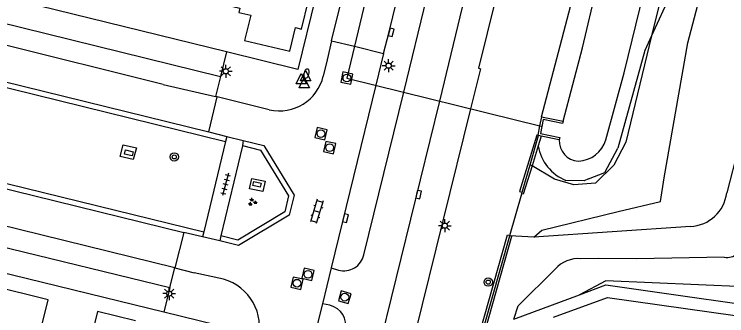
# Model space of a CAD drawing. Extents: x 125000 to 129004, y 397500 to 399008.
# Drawn here: x 126894 to 126963.1, y 398452.9 to 398482 of the extents above; entities that cross this region are included whole.
import ezdxf

# ---------------------------------------------------------------- set-up
doc = ezdxf.new("R2010")
doc.units = 0
for name, color, linetype in [('gg-afsc-faunaraster', 7, 'Continuous'), ('gg-afsc-lijn faunaraster', 7, 'Continuous'), ('gg-bbg-hoofdgebouw', 7, 'Continuous'), ('gg-bbg-luifel en loopbrug', 7, 'Continuous'), ('gg-knt-BGT kruinlijn', 7, 'Continuous'), ('gg-knt-bovenkant onderkant talud', 7, 'Continuous'), ('gg-knt-verharding', 7, 'Continuous'), ('gg-knt-verharding nz', 7, 'Continuous'), ('gg-kntw-bovenkant insteek waterloop', 7, 'Continuous'), ('gg-kntw-greppel-droge sloot', 7, 'Continuous'), ('gg-kntw-waterlijn', 7, 'Continuous'), ('gg-kwrk-duiker nz buis', 7, 'Continuous'), ('gg-kwrk-kunstwerk niveau 01', 7, 'Continuous'), ('gg-kwrk-uitstroombak niveau min 01', 7, 'Continuous'), ('gt-grn-groengrens', 7, 'Continuous'), ('gt-grn-weggrens', 7, 'Continuous'), ('gt-symb-boom', 7, 'Continuous'), ('gt-symb-brandkraan', 7, 'Continuous'), ('gt-symb-groenvak', 7, 'Continuous'), ('gt-symb-klinker verharding', 7, 'Continuous'), ('gt-symb-kolk', 7, 'Continuous'), ('gt-symb-kolk center center', 7, 'Continuous'), ('gt-symb-lichtmast', 7, 'Continuous'), ('gt-symb-rioolschacht', 7, 'Continuous'), ('gt-symb-tegel verharding', 7, 'Continuous'), ('gt-symb-waterafsluiter', 7, 'Continuous')]:
    doc.layers.add(name, color=color, linetype=linetype)

# ---------------------------------------------------------------- blocks, each defined once
blk = doc.blocks.new('gt0-KOLK')
at = {"layer": 'gt-symb-kolk'}
blk.add_lwpolyline([(0, 0), (0.375, 0), (0.375, 0.4), (-0.375, 0.4), (-0.375, 0), (0, 0)], dxfattribs=at)
blk = doc.blocks.new('gt0-LMAST')
at = {"layer": 'gt-symb-lichtmast'}
for p, q in [((-0.182, 0.173), (-0.447, 0.438)), ((-0.005, 0.246), (-0.005, 0.621)), ((0.172, 0.173), (0.437, 0.438)), ((-0.255, -0.004), (-0.63, -0.004)), ((-0.182, -0.181), (-0.447, -0.446)), ((-0.005, -0.254), (-0.005, -0.629)), ((0.437, -0.446), (0.172, -0.181)), ((0.245, -0.004), (0.62, -0.004))]:
    blk.add_line(p, q, dxfattribs=at)
blk.add_circle((-0.005, -0.004), 0.25, dxfattribs=at)
blk = doc.blocks.new('gt0-BOOM')
at = {"layer": 'gt-symb-boom'}
for radius in [0.4, 0.2]:
    blk.add_circle((0, 0), radius, dxfattribs=at)
blk = doc.blocks.new('gt0-GRVAK')
at = {"layer": 'gt-symb-groenvak'}
for p, q in [((-0.11, 0.189), (-0.228, 0.24)), ((-0.182, 0.153), (0.088, 0.153)), ((-0.091, 0.211), (-0.156, 0.322)), ((-0.047, 0.214), (-0.047, 0.393)), ((-0.004, 0.211), (0.061, 0.322)), ((0.015, 0.189), (0.133, 0.24)), ((0.262, -0.052), (0.197, 0.059)), ((0.305, -0.049), (0.305, 0.13)), ((0.349, -0.052), (0.414, 0.059)), ((-0.245, -0.228), (-0.363, -0.177)), ((-0.318, -0.264), (-0.047, -0.264)), ((-0.226, -0.206), (-0.291, -0.095)), ((-0.183, -0.203), (-0.183, -0.024)), ((-0.139, -0.206), (-0.074, -0.095)), ((-0.12, -0.228), (-0.002, -0.177)), ((0.243, -0.074), (0.125, -0.023)), ((0.17, -0.11), (0.441, -0.11)), ((0.368, -0.074), (0.486, -0.023))]:
    blk.add_line(p, q, dxfattribs=at)
blk = doc.blocks.new('gt0-KOLKCC')
at = {"layer": 'gt-symb-kolk center center'}
blk.add_lwpolyline([(-0.375, 0.2), (0.375, 0.2), (0.375, -0.2), (-0.375, -0.2)], close=True, dxfattribs=at)
blk = doc.blocks.new('gt0-WAFSL')
at = {"layer": 'gt-symb-waterafsluiter'}
for p, q in [((-0.5, -0.333), (0, 0.667)), ((0, 0.667), (0.5, -0.333)), ((0.5, -0.333), (-0.5, -0.333))]:
    blk.add_line(p, q, dxfattribs=at)
blk = doc.blocks.new('gt0-BR')
at = {"layer": 'gt-symb-brandkraan'}
for centre, radius, start, end in [((-0.244, 0), 0.206, 107.56694, 252.43307), ((0.599, -2.664), 3, 106.89205, 107.56694), ((0, -0.691), 0.938, 73.10799, 106.89205), ((-0.599, -2.664), 3, 72.43309, 73.10799), ((0.244, 0), 0.206, 287.56695, 72.43309), ((0.599, 2.664), 3, 252.43307, 253.10797), ((0, 0.691), 0.938, 253.10797, 286.89206), ((-0.599, 2.664), 3, 286.89206, 287.56695)]:
    blk.add_arc(centre, radius, start, end, dxfattribs=at)
blk = doc.blocks.new('gt0-KL1')
at = {"layer": 'gt-symb-klinker verharding'}
for p, q in [((-1.15, 0.3), (1.15, 0.3)), ((-1, -0.3), (-1, 0.3)), ((-0.5, 0.3), (-0.5, 0.45)), ((0, -0.3), (0, 0.3)), ((0.5, 0.3), (0.5, 0.45)), ((1, -0.3), (1, 0.3)), ((-1.15, -0.3), (1.15, -0.3)), ((-0.5, -0.45), (-0.5, -0.3)), ((0.5, -0.45), (0.5, -0.3))]:
    blk.add_line(p, q, dxfattribs=at)
blk = doc.blocks.new('gt0-RS')
at = {"layer": 'gt-symb-rioolschacht'}
blk.add_lwpolyline([(-0.5, -0.5), (0.5, -0.5), (0.5, 0.5), (-0.5, 0.5)], close=True, dxfattribs=at)
blk.add_circle((0, 0), 0.375, dxfattribs=at)
blk = doc.blocks.new('gt0-TEG1')
at = {"layer": 'gt-symb-tegel verharding'}
for p, q in [((-1.125, 0), (1.125, 0)), ((-0.9, -0.25), (-0.9, 0.25)), ((-0.45, -0.25), (-0.45, 0.25)), ((0, -0.25), (0, 0.25)), ((0.45, -0.25), (0.45, 0.25)), ((0.9, -0.25), (0.9, 0.25))]:
    blk.add_line(p, q, dxfattribs=at)

msp = doc.modelspace()

# ---------------------------------------------------------------- linework, layer by layer
at = {"layer": 'gg-afsc-faunaraster'}
for p, q in [((126944.044, 398467.46), (126944.857, 398470.297)), ((126943.281, 398464.8), (126944.044, 398467.46)), ((126944.225, 398467.354), (126944.044, 398467.46)), ((126942.079, 398460.607), (126943.237, 398464.646)), ((126943.237, 398464.646), (126943.281, 398464.8)), ((126939.439, 398451.397), (126942.076, 398460.594)), ((126942.076, 398460.594), (126942.079, 398460.607))]:
    msp.add_line(p, q, dxfattribs=at)
for points in [[(126962.984, 398507.506), (126961.663, 398502.398), (126956.477, 398482.68), (126955.811, 398479.931)], [(126955.811, 398479.931), (126953.318, 398469.634), (126952.153, 398467.419), (126950.366, 398465.688), (126948.278, 398465.507), (126946.402, 398466.08), (126944.225, 398467.354)]]:
    msp.add_lwpolyline(points, dxfattribs=at)
at = {"layer": 'gg-afsc-lijn faunaraster'}
for p, q in [((126942.079, 398460.607), (126943.237, 398464.646)), ((126942.076, 398460.594), (126942.079, 398460.607))]:
    msp.add_line(p, q, dxfattribs=at)
for points in [[(126962.984, 398507.506), (126961.663, 398502.398), (126956.477, 398482.68), (126955.811, 398479.931)], [(126955.811, 398479.931), (126953.318, 398469.634), (126952.153, 398467.419), (126950.366, 398465.688), (126948.278, 398465.507), (126946.402, 398466.08), (126944.225, 398467.354)]]:
    msp.add_lwpolyline(points, dxfattribs=at)
at = {"layer": 'gg-bbg-hoofdgebouw'}
for points in [[(126912.044, 398490.867), (126910.372, 398483.978), (126915.885, 398482.623), (126915.788, 398482.214), (126916.962, 398481.937), (126916.35, 398479.503), (126920.742, 398478.447), (126921.294, 398480.739), (126921.877, 398480.597), (126923.23, 398486.155), (126923.823, 398486.009)], [(126888.728, 398443.788), (126894.363, 398442.41), (126897.32, 398454.383), (126891.688, 398455.768), (126891.496, 398454.991)]]:
    msp.add_lwpolyline(points, dxfattribs=at)
at = {"layer": 'gg-bbg-luifel en loopbrug'}
msp.add_lwpolyline([(126905.803, 398452.343), (126902.113, 398453.251), (126900.749, 398447.709), (126904.438, 398446.801)], dxfattribs=at)
at = {"layer": 'gg-knt-BGT kruinlijn'}
for points in [[(126962.856, 398458.503), (126954.363, 398458.356), (126950.67, 398458.388), (126948.958, 398458.371)], [(126942.446, 398452.531), (126942.89, 398453.822), (126946.459, 398457.36)]]:
    msp.add_lwpolyline(points, dxfattribs=at)
for centre, radius, start, end in [((126963.091, 398460.201), 1.714, 262.13614, 353.37179), ((126948.714, 398455.381), 3, 85.3258, 138.72695)]:
    msp.add_arc(centre, radius, start, end, dxfattribs=at)
at = {"layer": 'gg-knt-bovenkant onderkant talud'}
msp.add_line((126959.577, 398461.502), (126944.388, 398460.443), dxfattribs=at)
for points in [[(126944.388, 398460.443), (126945.156, 398461.134), (126952.583, 398462.945), (126956.676, 398463.913), (126957.044, 398466.207), (126959.323, 398479.266), (126963.001, 398493.259), (126966.435, 398507.767), (126968.996, 398516.964)], [(126971.55, 398495.543), (126969.042, 398486.018), (126964.248, 398469.117), (126963.094, 398464.746)]]:
    msp.add_lwpolyline(points, dxfattribs=at)
msp.add_arc((126959.437, 398465.182), 3.683, 272.17661, 353.19885, dxfattribs=at)
at = {"layer": 'gg-knt-verharding'}
for p, q in [((126924.798, 398479.464), (126934.261, 398518.22)), ((126914.605, 398478.39), (126830.74, 398498.987)), ((126923.823, 398486.009), (126921.527, 398476.688)), ((126876.293, 398485.286), (126914.016, 398475.993)), ((126931.787, 398474.488), (126934.401, 398485.135)), ((126937.847, 398484.3), (126935.237, 398473.631)), ((126924.798, 398479.464), (126927.011, 398478.928)), ((126921.527, 398476.688), (126914.605, 398478.39)), ((126927.011, 398478.928), (126929.837, 398478.243)), ((126929.837, 398478.243), (126929.088, 398475.158)), ((126939.216, 398476.754), (126938.256, 398472.882)), ((126914.016, 398475.993), (126913.554, 398474.06)), ((126929.088, 398475.158), (126924.759, 398457.485)), ((126927.922, 398458.747), (126931.787, 398474.488)), ((126912.892, 398470.651), (126913.699, 398474.025)), ((126913.699, 398474.025), (126913.554, 398474.06)), ((126918.759, 398472.787), (126913.699, 398474.025)), ((126938.256, 398472.882), (126932.269, 398448.748)), ((126912.892, 398470.651), (126914.637, 398470.201)), ((126914.637, 398470.201), (126916.237, 398469.813)), ((126914.504, 398469.719), (126912.412, 398460.985)), ((126916.237, 398469.813), (126916.16, 398469.317)), ((126908.533, 398453.191), (126853.869, 398466.554)), ((126876.149, 398463.637), (126909.103, 398455.567)), ((126910.475, 398460.922), (126909.616, 398457.482)), ((126912.295, 398460.499), (126910.475, 398460.922)), ((126912.412, 398460.985), (126912.295, 398460.499)), ((126913.949, 398460.085), (126912.295, 398460.499)), ((126914.065, 398460.571), (126913.949, 398460.085)), ((126909.103, 398455.567), (126909.616, 398457.482)), ((126909.616, 398457.482), (126911.486, 398457.009)), ((126914.314, 398456.399), (126911.486, 398457.009)), ((126924.759, 398457.485), (126923.908, 398454.018)), ((126924.759, 398457.485), (126925.467, 398457.275)), ((126923.908, 398454.018), (126923.279, 398451.454)), ((126924.635, 398453.863), (126923.908, 398454.018)), ((126915.382, 398451.515), (126908.533, 398453.191))]:
    msp.add_line(p, q, dxfattribs=at)
for points in [[(126929.837, 398478.243), (126930.379, 398480.323), (126934.069, 398495.408), (126937.733, 398510.489), (126939.472, 398517.508), (126939.606, 398517.501)], [(126828.8, 398490.699), (126870.698, 398480.483), (126914.504, 398469.719)], [(126833.791, 398490.011), (126870.817, 398480.969), (126912.892, 398470.651)], [(126940.709, 398483.606), (126939.029, 398476.811), (126939.216, 398476.754)], [(126826.689, 398481.97), (126869.321, 398471.525), (126912.412, 398460.985)], [(126831.389, 398480.288), (126869.202, 398471.039), (126910.475, 398460.922)], [(126924.798, 398479.464), (126924.351, 398477.632), (126923.99, 398476.045)], [(126935.237, 398473.631), (126926.827, 398439.357), (126925.193, 398432.8)], [(126914.637, 398470.201), (126914.505, 398469.723), (126914.504, 398469.719)], [(126904.292, 398468.267), (126904.6, 398469.406), (126905.881, 398469.115), (126905.573, 398467.976), (126904.292, 398468.267)], [(126916.237, 398469.813), (126918.221, 398469.322), (126921.154, 398464.526), (126920.687, 398462.592), (126915.782, 398459.644), (126913.949, 398460.085)], [(126916.16, 398469.317), (126917.902, 398468.886), (126920.619, 398464.442), (126920.25, 398462.913), (126915.7, 398460.178), (126914.065, 398460.571)], [(126916.16, 398469.317), (126916.159, 398469.309), (126914.065, 398460.571)], [(126916.826, 398465.148), (126917.075, 398466.132), (126918.364, 398465.862), (126918.114, 398464.877), (126916.826, 398465.148)]]:
    msp.add_lwpolyline(points, dxfattribs=at)
for centre, radius, start, end in [((126919.733, 398477.052), 4.375, 257.14228, 346.68913), ((126925.995, 398459.177), 1.974, 254.48147, 347.41172), ((126912.949, 398451.724), 4.87, 345.1785, 73.7197), ((126924.154, 398451.91), 2.012, 346.35723, 76.16531)]:
    msp.add_arc(centre, radius, start, end, dxfattribs=at)
at = {"layer": 'gg-knt-verharding nz'}
for p, q in [((126908.479, 398475.233), (126875.814, 398483.335)), ((126908.479, 398475.233), (126913.554, 398474.06)), ((126909.616, 398457.482), (126876.621, 398465.566))]:
    msp.add_line(p, q, dxfattribs=at)
at = {"layer": 'gg-kntw-bovenkant insteek waterloop'}
for points in [[(126945.134, 398472.114), (126950.595, 398492.869), (126956.89, 398518.87), (126960.516, 398532.625)], [(126962.984, 398507.506), (126962.923, 398500.847), (126962.568, 398496.853), (126961.853, 398492.536), (126960.993, 398490.157), (126957.652, 398483.976), (126955.811, 398479.931)], [(126955.811, 398479.931), (126955.166, 398478.513), (126952.553, 398469.066)], [(126949.681, 398466.115), (126951.28, 398466.705), (126952.553, 398469.066)], [(126949.681, 398466.115), (126949.272, 398465.896), (126947.511, 398465.944)]]:
    msp.add_lwpolyline(points, dxfattribs=at)
msp.add_arc((126949.155, 398470.01), 4.386, 189.41439, 247.98446, dxfattribs=at)
at = {"layer": 'gg-kntw-greppel-droge sloot'}
msp.add_lwpolyline([(126964.849, 398455.66), (126951.389, 398456.215), (126948.811, 398454.887)], dxfattribs=at)
at = {"layer": 'gg-kntw-waterlijn'}
for points in [[(126947.232, 398471.675), (126949.101, 398478.784), (126950.496, 398484.689), (126953.981, 398499.445), (126959.029, 398519.03), (126960.895, 398527.07), (126962.761, 398533.211)], [(126951.388, 398469.875), (126953.163, 398476.373), (126956.56, 398490.351), (126961.138, 398509.786), (126963.846, 398520.011), (126967.162, 398532.533)]]:
    msp.add_lwpolyline(points, dxfattribs=at)
for centre, radius, start, end in [((126948.826, 398469.779), 1.971, 177.08173, 266.61042), ((126948.592, 398470.734), 2.925, 272.29413, 342.92983)]:
    msp.add_arc(centre, radius, start, end, dxfattribs=at)
at = {"layer": 'gg-kwrk-duiker nz buis'}
msp.add_lwpolyline([(126938.007, 398546.306), (126940.947, 398537.064), (126926.275, 398475.856), (126945.103, 398471.182)], dxfattribs=at)
at = {"layer": 'gg-kwrk-kunstwerk niveau 01'}
msp.add_line((126942.446, 398452.531), (126948.811, 398454.887), dxfattribs=at)
for points in [[(126948.811, 398454.887), (126951.368, 398455.833), (126971.296, 398453.003)], [(126946.286, 398452.699), (126951.524, 398454.619), (126971.483, 398451.798)]]:
    msp.add_lwpolyline(points, dxfattribs=at)
at = {"layer": 'gg-kwrk-uitstroombak niveau min 01'}
for p, q in [((126945.134, 398472.114), (126944.957, 398471.218)), ((126945.134, 398472.114), (126947.232, 398471.675)), ((126944.957, 398471.218), (126944.779, 398470.313)), ((126944.857, 398470.297), (126944.779, 398470.313)), ((126945.122, 398470.241), (126944.857, 398470.297)), ((126946.857, 398469.879), (126945.122, 398470.241))]:
    msp.add_line(p, q, dxfattribs=at)
for points in [[(126947.232, 398471.675), (126947.187, 398471.46), (126945.305, 398471.854), (126945.171, 398471.169)], [(126945.171, 398471.169), (126945.037, 398470.485), (126946.901, 398470.094), (126946.857, 398469.879)]]:
    msp.add_lwpolyline(points, dxfattribs=at)
at = {"layer": 'gt-grn-groengrens'}
for p, q in [((126945.122, 398470.241), (126944.828, 398469.293)), ((126944.828, 398469.293), (126944.225, 398467.354)), ((126944.388, 398460.443), (126942.076, 398460.594))]:
    msp.add_line(p, q, dxfattribs=at)
for points in [[(126944.779, 398470.313), (126944.701, 398470.329), (126943.007, 398464.879), (126943.281, 398464.8)], [(126944.225, 398467.354), (126943.372, 398464.607), (126943.237, 398464.646)], [(126939.187, 398451.334), (126941.852, 398460.673), (126942.079, 398460.607)], [(126939.703, 398451.507), (126942.269, 398460.538), (126942.076, 398460.594)]]:
    msp.add_lwpolyline(points, dxfattribs=at)
at = {"layer": 'gt-grn-weggrens'}
for p, q in [((126914.605, 398478.39), (126914.016, 398475.993)), ((126909.103, 398455.567), (126908.533, 398453.191))]:
    msp.add_line(p, q, dxfattribs=at)

# ---------------------------------------------------------------- block references
at = {"layer": 'gt-symb-boom'}
for p in [(126909.545, 398468.221), (126939.976, 398456.103)]:
    msp.add_blockref('gt0-BOOM', p, dxfattribs=at)
at = {"layer": 'gt-symb-brandkraan', "rotation": -105.30032444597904}
msp.add_blockref('gt0-BR', (126922.361, 398476.288), dxfattribs=at)
at = {"layer": 'gt-symb-groenvak'}
msp.add_blockref('gt0-GRVAK', (126917.11, 398463.856), dxfattribs=at)
at = {"layer": 'gt-symb-klinker verharding', "rotation": -106.67729393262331}
msp.add_blockref('gt0-KL1', (126923.355, 398462.955), dxfattribs=at)
at = {"layer": 'gt-symb-kolk'}
for p, rotation in [((126930.379, 398480.323), -104.59195620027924), ((126933.033, 398464.622), -103.77214543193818), ((126925.944, 398462.334), -103.77214543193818)]:
    msp.add_blockref('gt0-KOLK', p, dxfattribs=dict(at, rotation=rotation))
at = {"layer": 'gt-symb-kolk center center'}
for p, rotation in [((126905.142, 398468.608), -13.772145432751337), ((126917.563, 398465.566), 165.58873496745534)]:
    msp.add_blockref('gt0-KOLKCC', p, dxfattribs=dict(at, rotation=rotation))
at = {"layer": 'gt-symb-lichtmast'}
for p in [(126930.328, 398477.055), (126914.548, 398476.509), (126935.776, 398461.568), (126909.059, 398454.997)]:
    msp.add_blockref('gt0-LMAST', p, dxfattribs=at)
at = {"layer": 'gt-symb-rioolschacht'}
for p, rotation in [((126926.275, 398475.856), 167.93725397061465), ((126923.76, 398470.473), 76.464143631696), ((126924.606, 398469.122), 168.04935273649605), ((126922.512, 398456.857), -104.35578499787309), ((126921.447, 398455.996), -12.354826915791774), ((126926.075, 398454.644), 163.8657954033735)]:
    msp.add_blockref('gt0-RS', p, dxfattribs=dict(at, rotation=rotation))
at = {"layer": 'gt-symb-tegel verharding', "rotation": -104.48103437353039}
msp.add_blockref('gt0-TEG1', (126914.511, 398465.57), dxfattribs=at)
at = {"layer": 'gt-symb-waterafsluiter'}
for p in [(126921.859, 398475.615), (126922.271, 398475.909), (126922.143, 398475.243)]:
    msp.add_blockref('gt0-WAFSL', p, dxfattribs=at)

doc.saveas('drawing.dxf')
